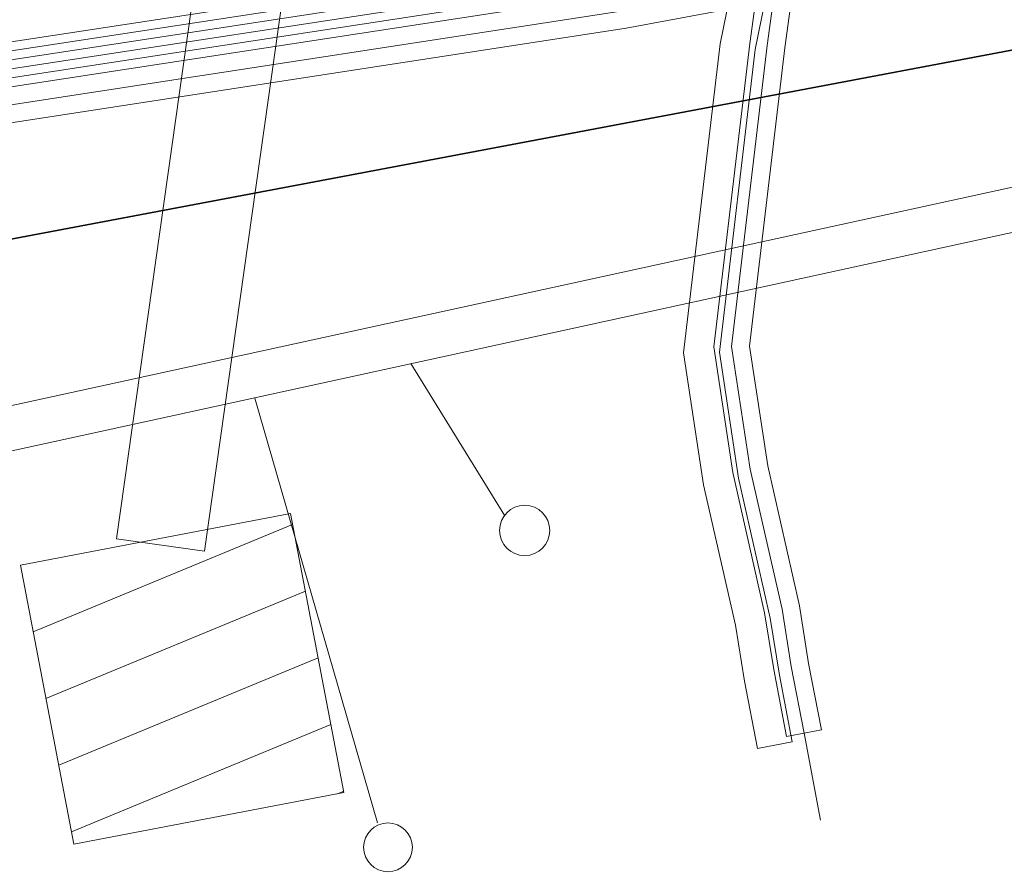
# Model space of a CAD drawing. Header units: metres. Extents: x -502 to 161, y -108 to 174.
# Tile 558 of 656: x -41.06 to -35.51, y -17.04 to -12.21. Entities that reach past the tile are written whole.
import ezdxf

# ---------------------------------------------------------------- set-up
doc = ezdxf.new("R2010")
doc.units = ezdxf.units.M
doc.header["$LTSCALE"] = 0.1
for name, color, linetype in [('BRI31-005.05-5p02-Koordinierung Lageplan 4. BA ZOB West 2022-06-15', 7, 'Continuous'), ('BRI31-005.06-5f07-Koordinierung Lageplan 4. BA ZOB Fernbusbahnh', 7, 'Continuous'), ('BRI32-005.02-5f05-Koordinierung Schemaplan 4 BA ZOB Teilbereich', 7, 'Continuous'), ('BRI32-005.03-5f06-Koordinierung Schemaplan 4 BA ZOB Teilbereich 2 Ost - Bahnhofsallee 2023-01-21', 7, 'Continuous')]:
    doc.layers.add(name, color=color, linetype=linetype)

# ---------------------------------------------------------------- blocks, each defined once
blk = doc.blocks.new('_X28')
at = {"color": 7, "linetype": 'Continuous', "lineweight": 9, "transparency": 33554687}
for p, q in [((1.2329, 1.8029), (-0.229, 1.1969)), ((-0.301, 1.573), (-0.301, 1.573)), ((1.3048, 1.4268), (-0.1571, 0.8208)), ((1.3767, 1.0507), (-0.0851, 0.4447)), ((1.4487, 0.6746), (-0.0131, 0.0686)), ((1.5206, 0.2984), (1.4861, 0.2841))]:
    blk.add_line(p, q, dxfattribs=at)

msp = doc.modelspace()

# ---------------------------------------------------------------- linework, layer by layer
at = {"layer": 'BRI31-005.05-5p02-Koordinierung Lageplan 4. BA ZOB West 2022-06-15', "color": 7, "linetype": 'Continuous', "lineweight": 13, "transparency": 33554687, "flags": 128}
for points in [[(6.4523, -6.5854), (-3.6597, -8.3354), (-4.2527, -8.4304), (-6.9117, -8.8534), (-9.4297, -9.1234), (-9.8987, -9.1314), (-17.9017, -9.2634), (-23.9567, -9.8944), (-29.1627, -10.5844), (-37.6597, -12.1654), (-42.4067, -12.8944), (-48.1987, -13.6944), (-55.4887, -14.9054), (-55.9457, -15.0274), (-56.3157, -15.2224), (-57.5557, -16.4444)], [(6.4603, -6.6344), (-3.6507, -8.3844), (-4.2447, -8.4794), (-6.9047, -8.9034), (-9.4247, -9.1734), (-9.8967, -9.2314), (-17.8957, -9.3634), (-23.9447, -9.9934), (-29.1467, -10.6834), (-37.6417, -12.2634), (-42.3927, -12.9934), (-48.1837, -13.7934), (-55.4677, -15.0034), (-55.9087, -15.1214), (-56.2557, -15.3044), (-57.4917, -16.5224)]]:
    msp.add_lwpolyline(points, dxfattribs=at)
at = {"layer": 'BRI31-005.06-5f07-Koordinierung Lageplan 4. BA ZOB Fernbusbahnh', "color": 7, "linetype": 'Continuous', "lineweight": 9, "transparency": 33554687, "flags": 128}
for points in [[(6.4523, -6.5854), (-3.6597, -8.3354), (-4.2527, -8.4304), (-6.9117, -8.8534), (-9.4297, -9.1234), (-9.8987, -9.1314), (-17.9017, -9.2634), (-23.9567, -9.8944), (-29.1627, -10.5844), (-37.6597, -12.1654), (-42.4067, -12.8944), (-48.1987, -13.6944), (-55.4887, -14.9054), (-55.9457, -15.0274), (-56.3157, -15.2224), (-57.5557, -16.4444)], [(6.4603, -6.6344), (-3.6507, -8.3844), (-4.2447, -8.4794), (-6.9047, -8.9034), (-9.4247, -9.1734), (-9.8967, -9.2314), (-17.8957, -9.3634), (-23.9447, -9.9934), (-29.1467, -10.6834), (-37.6417, -12.2634), (-42.3927, -12.9934), (-48.1837, -13.7934), (-55.4677, -15.0034), (-55.9087, -15.1214), (-56.2557, -15.3044), (-57.4917, -16.5224)]]:
    msp.add_lwpolyline(points, dxfattribs=at)
at = {"layer": 'BRI32-005.02-5f05-Koordinierung Schemaplan 4 BA ZOB Teilbereich', "color": 30, "linetype": 'Continuous', "lineweight": 35, "true_color": 0xff7f00, "transparency": 33554687, "flags": 128}
msp.add_lwpolyline([(160.7005, 3.7316), (153.861, 9.9879), (146.5799, 16.8343), (137.207, 18.41), (133.9888, 18.578), (131.0359, 18.4491), (129.189, 18.1998), (119.9141, 16.4705), (116.3401, 15.794), (99.9338, 12.4472), (72.2107, 7.3546), (41.6917, 1.4031), (4.438, -5.4399), (-20.5028, -9.5614), (-43.027, -13.8142), (-60.1344, -17.0404), (-87.9931, -22.1997)], dxfattribs=at)
at = {"layer": 'BRI32-005.02-5f05-Koordinierung Schemaplan 4 BA ZOB Teilbereich', "color": 7, "linetype": 'Continuous', "lineweight": 13, "transparency": 33554687, "flags": 128}
for points in [[(-60.3027, -16.2724), (-60.0967, -16.2474), (-58.4717, -16.0004), (-57.9637, -15.8144), (-56.8937, -14.9894), (-56.2837, -14.6744), (-55.5447, -14.5614), (-48.2537, -13.3504), (-42.4557, -12.5454), (-37.7227, -11.8224), (-29.2187, -10.2404), (-23.9987, -9.5454), (-17.9227, -8.9134), (-9.9057, -8.7814), (-9.4507, -8.7734), (-6.9597, -8.5044), (-4.3087, -8.0864), (-3.7217, -7.9914), (6.3953, -6.2414), (12.4653, -5.2214), (18.7963, -4.1304), (30.2903, -2.1984), (30.3093, -2.1964)], [(30.3153, -2.2464), (30.2973, -2.2484), (18.8043, -4.1794), (12.4733, -5.2704), (6.4033, -6.2904), (-3.7127, -8.0404), (-4.3007, -8.1354), (-6.9527, -8.5544), (-9.4477, -8.8234), (-9.9047, -8.8314), (-17.9197, -8.9634), (-23.9927, -9.5954), (-29.2107, -10.2894), (-37.7137, -11.8714), (-42.4487, -12.5954), (-48.2457, -13.3994), (-55.5367, -14.6104), (-56.2677, -14.7224), (-56.8667, -15.0314), (-57.9397, -15.8584), (-58.4587, -16.0494), (-60.0897, -16.2974), (-60.2967, -16.3224)], [(-60.2907, -16.3724), (-60.0827, -16.3474), (-58.4457, -16.0984), (-57.9157, -15.9024), (-56.8397, -15.0734), (-56.2517, -14.7704), (-55.5287, -14.6594), (-48.2377, -13.4484), (-42.4417, -12.6454), (-37.7047, -11.9204), (-29.2027, -10.3384), (-23.9867, -9.6454), (-17.9167, -9.0134), (-9.9037, -8.8814), (-9.4447, -8.8734), (-6.9457, -8.6044), (-4.2927, -8.1844), (-3.7037, -8.0894), (6.4113, -6.3394), (12.4813, -5.3194), (18.8123, -4.2284), (30.3043, -2.2984), (30.3213, -2.2964)], [(-60.2847, -16.4224), (-60.0757, -16.3974), (-58.4327, -16.1474), (-57.8907, -15.9464), (-56.8127, -15.1154), (-56.2357, -14.8184), (-55.5207, -14.7084), (-48.2297, -13.4974), (-42.4347, -12.6954), (-37.6957, -11.9694), (-29.1947, -10.3874), (-23.9807, -9.6954), (-17.9137, -9.0634), (-9.9027, -8.9314), (-9.4417, -8.9234), (-6.9387, -8.6544), (-4.2847, -8.2334), (-3.6947, -8.1384), (6.4193, -6.3884), (12.4893, -5.3684), (18.8203, -4.2774), (30.3113, -2.3484), (30.3273, -2.3464)], [(30.3333, -2.3964), (30.3183, -2.3974), (18.8283, -4.3264), (12.4973, -5.4174), (6.4273, -6.4374), (-3.6857, -8.1874), (-4.2767, -8.2824), (-6.9317, -8.7044), (-9.4387, -8.9734), (-9.9017, -8.9814), (-17.9107, -9.1134), (-23.9747, -9.7454), (-29.1867, -10.4364), (-37.6867, -12.0184), (-42.4277, -12.7454), (-48.2217, -13.5464), (-55.5127, -14.7574), (-56.2197, -14.8664), (-56.7857, -15.1574), (-57.8657, -15.9904), (-58.4197, -16.1964), (-60.0687, -16.4474), (-60.2787, -16.4724)], [(30.3363, -2.4464), (30.3243, -2.4474), (18.8363, -4.3754), (12.5053, -5.4664), (6.4353, -6.4864), (-3.6767, -8.2364), (-4.2687, -8.3314), (-6.9247, -8.7544), (-9.4357, -9.0234), (-9.9007, -9.0314), (-17.9077, -9.1634), (-23.9687, -9.7954), (-29.1787, -10.4854), (-37.6777, -12.0674), (-42.4207, -12.7954), (-48.2137, -13.5954), (-55.5047, -14.8064), (-56.2037, -14.9144), (-56.7587, -15.1994), (-57.8407, -16.0344), (-58.4067, -16.2454), (-60.0617, -16.4974), (-60.2727, -16.5224)], [(6.4523, -6.5854), (-3.6597, -8.3354), (-4.2527, -8.4304), (-6.9117, -8.8534), (-9.4297, -9.1234), (-9.8987, -9.1314), (-17.9017, -9.2634), (-23.9567, -9.8944), (-29.1627, -10.5844), (-37.6597, -12.1654), (-42.4067, -12.8944), (-48.1987, -13.6944), (-55.4887, -14.9054), (-55.9457, -15.0274), (-56.3157, -15.2224), (-57.5557, -16.4444)], [(6.4603, -6.6344), (-3.6507, -8.3844), (-4.2447, -8.4794), (-6.9047, -8.9034), (-9.4247, -9.1734), (-9.8967, -9.2314), (-17.8957, -9.3634), (-23.9447, -9.9934), (-29.1467, -10.6834), (-37.6417, -12.2634), (-42.3927, -12.9934), (-48.1837, -13.7934), (-55.4677, -15.0034), (-55.9087, -15.1214), (-56.2557, -15.3044), (-57.4917, -16.5224)]]:
    msp.add_lwpolyline(points, dxfattribs=at)
at = {"layer": 'BRI32-005.03-5f06-Koordinierung Schemaplan 4 BA ZOB Teilbereich 2 Ost - Bahnhofsallee 2023-01-21', "color": 7, "linetype": 'Continuous', "lineweight": 20, "transparency": 33554687}
for p, q in [((-53.5361, -17.1072), (-30.1104, -11.9883)), ((-53.4827, -17.3514), (-30.0597, -12.2331)), ((-38.3265, -15.0114), (-38.8554, -14.1535)), ((-39.0428, -16.7439), (-39.7341, -14.3492))]:
    msp.add_line(p, q, dxfattribs=at)
at = {"layer": 'BRI32-005.03-5f06-Koordinierung Schemaplan 4 BA ZOB Teilbereich 2 Ost - Bahnhofsallee 2023-01-21', "color": 30, "linetype": 'Continuous', "lineweight": 30, "true_color": 0xff7f00, "transparency": 33554687, "flags": 128}
msp.add_lwpolyline([(160.7005, 3.7316), (153.861, 9.9879), (146.5799, 16.8343), (137.207, 18.41), (133.9888, 18.578), (131.0359, 18.4491), (129.189, 18.1998), (119.9141, 16.4705), (116.3401, 15.794), (99.9338, 12.4472), (72.2107, 7.3546), (41.6917, 1.4031), (4.438, -5.4399), (-20.5028, -9.5614), (-43.027, -13.8142), (-60.1344, -17.0404), (-87.9931, -22.1997)], dxfattribs=at)
at = {"layer": 'BRI32-005.03-5f06-Koordinierung Schemaplan 4 BA ZOB Teilbereich 2 Ost - Bahnhofsallee 2023-01-21', "color": 250, "linetype": 'Continuous', "lineweight": 20, "true_color": 0x333333, "transparency": 33554687, "flags": 128}
for points in [[(-40.5141, -15.142), (-37.2471, 8.013), (-36.7511, 7.943), (-40.0191, -15.211), (-40.5141, -15.142)], [(-36.6311, -10.99), (-36.9151, -12.384), (-37.1171, -14.09), (-37.0091, -14.8), (-36.8301, -15.59), (-36.7781, -15.91), (-36.7061, -16.287), (-36.9021, -16.325), (-36.9751, -15.945), (-37.0261, -15.628), (-37.2061, -14.837), (-37.3191, -14.093), (-37.1131, -12.352), (-36.8271, -10.95), (-36.6311, -10.99)], [(-36.7377, -16.2564), (-36.8097, -15.8784), (-36.8617, -15.5584), (-37.0407, -14.7684), (-37.1487, -14.0594), (-36.9457, -12.3484), (-36.7937, -11.2324), (-36.5957, -11.2584), (-36.7477, -12.3744), (-36.9467, -14.0554), (-36.8447, -14.7304), (-36.6657, -15.5204), (-36.6137, -15.8444), (-36.5417, -16.2184), (-36.7377, -16.2564)]]:
    msp.add_lwpolyline(points, dxfattribs=at)
at = {"layer": 'BRI32-005.03-5f06-Koordinierung Schemaplan 4 BA ZOB Teilbereich 2 Ost - Bahnhofsallee 2023-01-21', "color": 7, "linetype": 'Continuous', "lineweight": 9, "transparency": 33554687, "flags": 128}
for points in [[(-60.3027, -16.2724), (-60.0967, -16.2474), (-58.4717, -16.0004), (-57.9637, -15.8144), (-56.8937, -14.9894), (-56.2837, -14.6744), (-55.5447, -14.5614), (-48.2537, -13.3504), (-42.4557, -12.5454), (-37.7227, -11.8224), (-29.2187, -10.2404), (-23.9987, -9.5454), (-17.9227, -8.9134), (-9.9057, -8.7814), (-9.4507, -8.7734), (-6.9597, -8.5044), (-4.3087, -8.0864), (-3.7217, -7.9914), (6.3953, -6.2414), (12.4653, -5.2214), (18.7963, -4.1304), (30.2903, -2.1984), (30.3093, -2.1964)], [(30.3153, -2.2464), (30.2973, -2.2484), (18.8043, -4.1794), (12.4733, -5.2704), (6.4033, -6.2904), (-3.7127, -8.0404), (-4.3007, -8.1354), (-6.9527, -8.5544), (-9.4477, -8.8234), (-9.9047, -8.8314), (-17.9197, -8.9634), (-23.9927, -9.5954), (-29.2107, -10.2894), (-37.7137, -11.8714), (-42.4487, -12.5954), (-48.2457, -13.3994), (-55.5367, -14.6104), (-56.2677, -14.7224), (-56.8667, -15.0314), (-57.9397, -15.8584), (-58.4587, -16.0494), (-60.0897, -16.2974), (-60.2967, -16.3224)], [(-60.2907, -16.3724), (-60.0827, -16.3474), (-58.4457, -16.0984), (-57.9157, -15.9024), (-56.8397, -15.0734), (-56.2517, -14.7704), (-55.5287, -14.6594), (-48.2377, -13.4484), (-42.4417, -12.6454), (-37.7047, -11.9204), (-29.2027, -10.3384), (-23.9867, -9.6454), (-17.9167, -9.0134), (-9.9037, -8.8814), (-9.4447, -8.8734), (-6.9457, -8.6044), (-4.2927, -8.1844), (-3.7037, -8.0894), (6.4113, -6.3394), (12.4813, -5.3194), (18.8123, -4.2284), (30.3043, -2.2984), (30.3213, -2.2964)], [(-60.2847, -16.4224), (-60.0757, -16.3974), (-58.4327, -16.1474), (-57.8907, -15.9464), (-56.8127, -15.1154), (-56.2357, -14.8184), (-55.5207, -14.7084), (-48.2297, -13.4974), (-42.4347, -12.6954), (-37.6957, -11.9694), (-29.1947, -10.3874), (-23.9807, -9.6954), (-17.9137, -9.0634), (-9.9027, -8.9314), (-9.4417, -8.9234), (-6.9387, -8.6544), (-4.2847, -8.2334), (-3.6947, -8.1384), (6.4193, -6.3884), (12.4893, -5.3684), (18.8203, -4.2774), (30.3113, -2.3484), (30.3273, -2.3464)], [(30.3333, -2.3964), (30.3183, -2.3974), (18.8283, -4.3264), (12.4973, -5.4174), (6.4273, -6.4374), (-3.6857, -8.1874), (-4.2767, -8.2824), (-6.9317, -8.7044), (-9.4387, -8.9734), (-9.9017, -8.9814), (-17.9107, -9.1134), (-23.9747, -9.7454), (-29.1867, -10.4364), (-37.6867, -12.0184), (-42.4277, -12.7454), (-48.2217, -13.5464), (-55.5127, -14.7574), (-56.2197, -14.8664), (-56.7857, -15.1574), (-57.8657, -15.9904), (-58.4197, -16.1964), (-60.0687, -16.4474), (-60.2787, -16.4724)], [(30.3363, -2.4464), (30.3243, -2.4474), (18.8363, -4.3754), (12.5053, -5.4664), (6.4353, -6.4864), (-3.6767, -8.2364), (-4.2687, -8.3314), (-6.9247, -8.7544), (-9.4357, -9.0234), (-9.9007, -9.0314), (-17.9077, -9.1634), (-23.9687, -9.7954), (-29.1787, -10.4854), (-37.6777, -12.0674), (-42.4207, -12.7954), (-48.2137, -13.5954), (-55.5047, -14.8064), (-56.2037, -14.9144), (-56.7587, -15.1994), (-57.8407, -16.0344), (-58.4067, -16.2454), (-60.0617, -16.4974), (-60.2727, -16.5224)], [(6.4523, -6.5854), (-3.6597, -8.3354), (-4.2527, -8.4304), (-6.9117, -8.8534), (-9.4297, -9.1234), (-9.8987, -9.1314), (-17.9017, -9.2634), (-23.9567, -9.8944), (-29.1627, -10.5844), (-37.6597, -12.1654), (-42.4067, -12.8944), (-48.1987, -13.6944), (-55.4887, -14.9054), (-55.9457, -15.0274), (-56.3157, -15.2224), (-57.5557, -16.4444)], [(6.4603, -6.6344), (-3.6507, -8.3844), (-4.2447, -8.4794), (-6.9047, -8.9034), (-9.4247, -9.1734), (-9.8967, -9.2314), (-17.8957, -9.3634), (-23.9447, -9.9934), (-29.1467, -10.6834), (-37.6417, -12.2634), (-42.3927, -12.9934), (-48.1837, -13.7934), (-55.4677, -15.0034), (-55.9087, -15.1214), (-56.2557, -15.3044), (-57.4917, -16.5224)], [(-40.7547, -16.8634), (-41.0557, -15.2904), (-39.5337, -14.9984), (-39.2327, -16.5724), (-40.7547, -16.8634)]]:
    msp.add_lwpolyline(points, dxfattribs=at)
at = {"layer": 'BRI32-005.03-5f06-Koordinierung Schemaplan 4 BA ZOB Teilbereich 2 Ost - Bahnhofsallee 2023-01-21', "color": 6, "linetype": 'Continuous', "lineweight": 20, "true_color": 0xff00ff, "transparency": 33554687, "flags": 128}
msp.add_lwpolyline([(-36.5467, -16.7274), (-36.6397, -16.2374), (-36.7117, -15.8614), (-36.7637, -15.5394), (-36.9427, -14.7494), (-37.0477, -14.0574), (-36.8467, -12.3614), (-36.6947, -11.2454), (-36.6207, -10.9134)], dxfattribs=at)
at = {"layer": 'BRI32-005.03-5f06-Koordinierung Schemaplan 4 BA ZOB Teilbereich 2 Ost - Bahnhofsallee 2023-01-21', "color": 30, "linetype": 'Continuous', "lineweight": 20, "true_color": 0xff7f00, "transparency": 33554687, "flags": 128}
msp.add_lwpolyline([(-36.6397, -16.2374), (-36.7117, -15.8614), (-36.7637, -15.5394), (-36.9427, -14.7494), (-37.0477, -14.0574), (-36.8467, -12.3614), (-36.6947, -11.2454)], dxfattribs=at)
at = {"layer": 'BRI32-005.03-5f06-Koordinierung Schemaplan 4 BA ZOB Teilbereich 2 Ost - Bahnhofsallee 2023-01-21', "color": 7, "linetype": 'Continuous', "lineweight": 20, "transparency": 33554687}
for centre, radius in [((-38.214, -15.0947), 0.1417), ((-38.9845, -16.8813), 0.1377)]:
    msp.add_circle(centre, radius, dxfattribs=at)

# ---------------------------------------------------------------- block references
at = {"layer": 'BRI32-005.03-5f06-Koordinierung Schemaplan 4 BA ZOB Teilbereich 2 Ost - Bahnhofsallee 2023-01-21', "color": 7, "transparency": 33554687}
msp.add_blockref('_X28', (-40.7547, -16.8634), dxfattribs=at)

doc.saveas('drawing.dxf')
